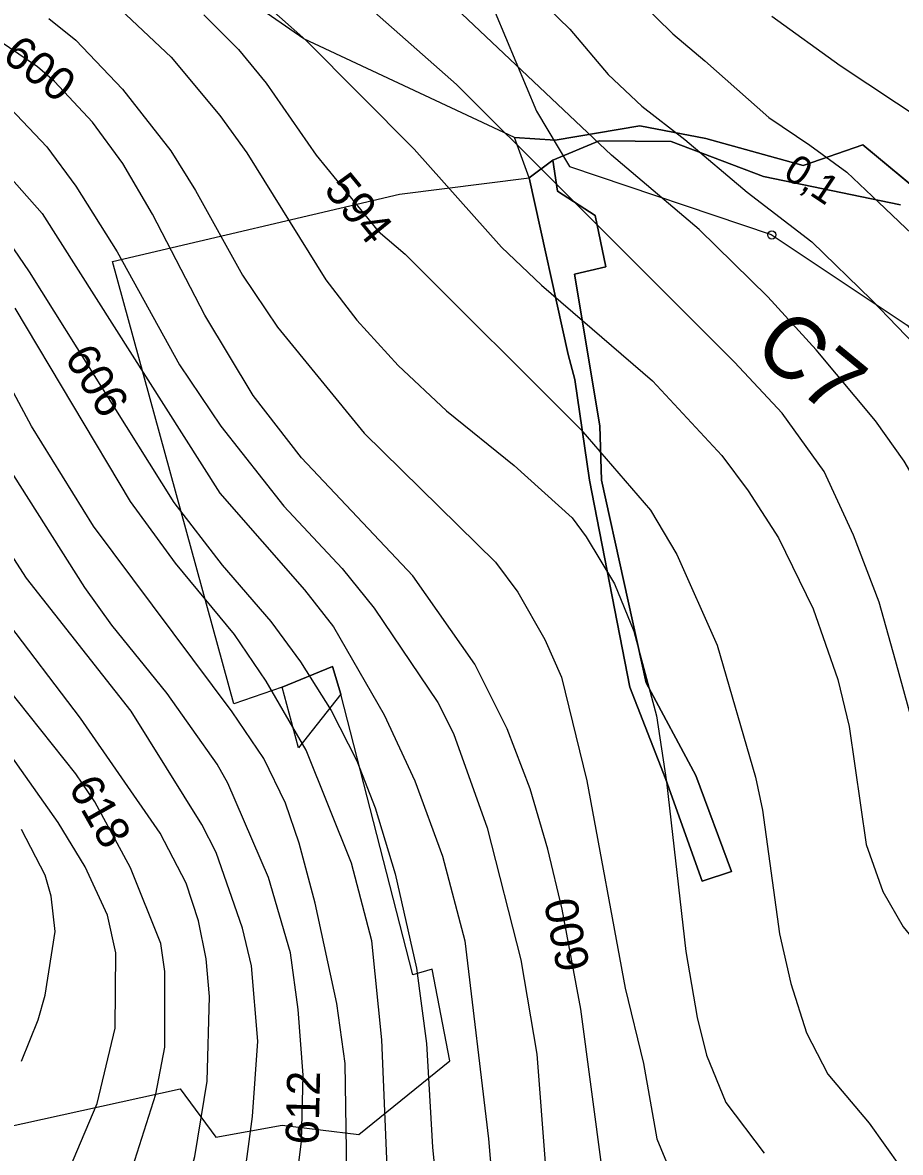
# Model space of a CAD drawing. Extents: x -709418 to -703832, y -1161719 to -1157826.
# Drawn here: x -706381.5 to -706168.5, y -1159407.5 to -1159133.3 of the extents above; entities that cross this region are included whole.
import ezdxf

# ---------------------------------------------------------------- set-up
doc = ezdxf.new("R2010")
doc.units = 0
for name, color, linetype in [('102_obvod PÚ', 7, 'Continuous'), ('103_hranice KÚ', 7, 'Continuous'), ('120_vrstevnice hlavní', 7, 'Continuous'), ('121_vrstevnice hlavní_popis', 7, 'Continuous'), ('122_vrstevnice základní', 7, 'Continuous'), ('201_orná půda_KN', 7, 'Continuous'), ('210_ostatní plocha_KN', 7, 'Continuous'), ('301_polní cesta_stav', 7, 'Continuous'), ('302_polní cesta_stav_popis', 7, 'Continuous'), ('Trasa-Hlavni  staniceni', 7, 'Continuous')]:
    doc.layers.add(name, color=color, linetype=linetype)

# ---------------------------------------------------------------- blocks, each defined once
blk = doc.blocks.new('_kolecko-HB')
blk.add_circle((0, 0), 0.5)

msp = doc.modelspace()

# ---------------------------------------------------------------- linework, layer by layer
at = {"layer": '102_obvod PÚ'}
msp.add_lwpolyline([(-706400.67, -1159404.71), (-706343.29, -1159392.1), (-706334.62, -1159403.85), (-706318.59, -1159400.94), (-706299.94, -1159403.23), (-706277.86, -1159385.32), (-706282.14, -1159363.07), (-706286.82, -1159364.44), (-706304.3, -1159296.31), (-706314.57, -1159309.31), (-706318.59, -1159294.62), (-706330.28, -1159298.67), (-706359.74, -1159191.3), (-706290.07, -1159174.9), (-706258.59, -1159170.97), (-706262.2, -1159161.19), (-706252.27, -1159161.78), (-706231.79, -1159158.33), (-706215.77, -1159161.38), (-706192.12, -1159167.94), (-706177.67, -1159162.96), (-706152.12, -1159184.17)], dxfattribs=at)
at = {"layer": '103_hranice KÚ'}
msp.add_lwpolyline([(-705680.34, -1159202.12), (-705732.21, -1159193.61), (-705919.14, -1159198.4), (-705927.86, -1159198.62), (-705930.01, -1159198.72), (-705981.99, -1159212.78), (-706044.43, -1159208.57), (-706080.07, -1159188.89), (-706110.25, -1159179.64), (-706116.44, -1159178.27), (-706133.13, -1159179.42), (-706152.12, -1159184.17), (-706177.67, -1159162.96), (-706192.12, -1159167.94), (-706215.77, -1159161.38), (-706231.79, -1159158.33), (-706252.27, -1159161.78), (-706262.2, -1159161.19), (-706313.3, -1159137.18), (-706346.78, -1159114.03)], dxfattribs=at)
at = {"layer": '120_vrstevnice hlavní'}
for points in [[(-706187.03, -1159242.28), (-706197.21, -1159228.05), (-706208.76, -1159215.69), (-706225.25, -1159199.21), (-706251.21, -1159173.3), (-706276.23, -1159148.27), (-706307.12, -1159120.96), (-706316.13, -1159114.52), (-706333.3, -1159103.94), (-706354.75, -1159093.36), (-706371.91, -1159086.63), (-706393.36, -1159080.06), (-706419.1, -1159074.19), (-706427.68, -1159073.05), (-706457.72, -1159071.05), (-706515.21, -1159069.76), (-706532.37, -1159071.19), (-706549.53, -1159073.91), (-706574.08, -1159081.34)], [(-706240.91, -1159411.7), (-706246.06, -1159372.8), (-706250.63, -1159348.49), (-706254.07, -1159333.91), (-706258.36, -1159319.32), (-706263.93, -1159304.73), (-706271.8, -1159289), (-706286.82, -1159267.55), (-706313.85, -1159238.94), (-706325.57, -1159223.78), (-706337.3, -1159204.33), (-706350.03, -1159179.74), (-706357.18, -1159167.44), (-706364.61, -1159157.43), (-706373.77, -1159147.56), (-706377.92, -1159143.98), (-706387.07, -1159137.83)], [(-706218.75, -1159642.87), (-706244.48, -1159614.07), (-706254.21, -1159599.91), (-706258.36, -1159590.19), (-706265.79, -1159565.87), (-706272.09, -1159551.29), (-706279.67, -1159536.7), (-706283.67, -1159526.97), (-706287.1, -1159512.39), (-706290.68, -1159492.94), (-706297.26, -1159473.49), (-706300.97, -1159458.9), (-706302.26, -1159449.17), (-706303.26, -1159385.96), (-706305.26, -1159371.37), (-706310.56, -1159347.06), (-706314.42, -1159332.47), (-706317.71, -1159322.75), (-706323, -1159311.88), (-706330.72, -1159300.58), (-706364.33, -1159255.53), (-706379.35, -1159231.22), (-706389.93, -1159211.77)], [(-706101.41, -1159410.68), (-706102.55, -1159401.11), (-706103.77, -1159395.25), (-706106.13, -1159389.26), (-706110.19, -1159381.89), (-706118.18, -1159372.8), (-706127.36, -1159365.41), (-706137.06, -1159356.82), (-706148.13, -1159345.86), (-706155.94, -1159335.06), (-706160.32, -1159324.62), (-706163.67, -1159310.25), (-706169.69, -1159288.16), (-706173.71, -1159273.97), (-706179.95, -1159257.71), (-706187.03, -1159242.28)], [(-706382.78, -1159455.18), (-706380.92, -1159441.45), (-706375.06, -1159423.15), (-706363.47, -1159395.69), (-706359.04, -1159377.38), (-706358.89, -1159359.07), (-706360.9, -1159349.92), (-706366.33, -1159338.2), (-706372.91, -1159327.47), (-706410.67, -1159273.98)]]:
    msp.add_lwpolyline(points, dxfattribs=at)
at = {"layer": '122_vrstevnice základní'}
for points in [[(-706569.16, -1159041.88), (-706555.83, -1159040.44), (-706524.93, -1159036.58), (-706495.76, -1159035.44), (-706480.31, -1159034.01), (-706461.44, -1159031.29), (-706449.42, -1159030.57), (-706430.55, -1159031), (-706399.65, -1159033.29), (-706380.78, -1159036.29), (-706358.47, -1159041.87), (-706335.58, -1159049.88), (-706321.28, -1159056.6), (-706304.84, -1159065.47), (-706287.39, -1159076.62), (-706271.94, -1159088.64), (-706223.75, -1159135.97), (-706216.02, -1159142.55), (-706200.43, -1159156.33), (-706190.54, -1159163.06)], [(-706570.73, -1159054.45), (-706528.08, -1159048.31), (-706474.88, -1159044.45), (-706445.7, -1159043.59), (-706426.83, -1159044.02), (-706411.38, -1159045.16), (-706383.92, -1159049.88), (-706370.19, -1159053.03), (-706357.89, -1159057.03), (-706342.02, -1159063.32), (-706323.29, -1159072.48), (-706311.99, -1159079.77), (-706296.11, -1159092.21), (-706259.93, -1159123.96), (-706248.78, -1159134.83), (-706239.48, -1159145.84), (-706231.26, -1159153.59), (-706220.87, -1159161.68)], [(-706058.66, -1159412.7), (-706059.63, -1159402.1), (-706063.27, -1159391.95), (-706070.04, -1159380.47), (-706079.9, -1159368.29), (-706091.85, -1159357.41), (-706104.28, -1159346.24), (-706116.53, -1159335.93), (-706129.11, -1159323.61), (-706135.4, -1159315.03), (-706141.32, -1159303.21), (-706146.21, -1159289.51), (-706157.1, -1159260.94), (-706161.15, -1159250.84), (-706167.59, -1159239.7), (-706174.55, -1159229.92), (-706188.97, -1159212.71), (-706200.7, -1159199.83), (-706217.36, -1159183.52), (-706238.64, -1159165.47), (-706283.67, -1159122.82)], [(-706325.57, -1159126.11), (-706312.85, -1159137.55), (-706286.53, -1159164.01), (-706265.36, -1159187.75), (-706255.64, -1159197.04), (-706228.68, -1159220.2), (-706211.88, -1159238.37), (-706205.44, -1159246.95), (-706198.15, -1159258.39), (-706189.71, -1159275.56), (-706183.7, -1159292.72), (-706180.99, -1159304.16), (-706176.84, -1159332.76), (-706172.83, -1159344.2), (-706167.83, -1159352.78), (-706163.4, -1159358.22), (-706137.22, -1159384.82), (-706131.5, -1159393.4), (-706126.64, -1159404.84), (-706124.64, -1159413.42)], [(-706357.75, -1159130.11), (-706345.45, -1159141.7), (-706333.72, -1159155.85), (-706327.15, -1159164.86), (-706307.98, -1159195.75), (-706300.4, -1159205.48), (-706290.39, -1159216.49), (-706278.66, -1159227.5), (-706262.22, -1159240.8), (-706248.2, -1159253.53), (-706244.77, -1159258.11), (-706237.91, -1159269.55), (-706233.19, -1159280.99), (-706227.75, -1159301.58), (-706225.32, -1159317.6), (-706220.6, -1159358.79), (-706217.88, -1159374.81), (-706215.6, -1159383.96), (-706210.88, -1159395.4), (-706201.58, -1159407.7)], [(-706375.2, -1159132.26), (-706368.62, -1159137.55), (-706357.32, -1159149.42), (-706345.6, -1159164.43), (-706339.59, -1159174.02), (-706328.15, -1159194.61), (-706319.71, -1159207.2), (-706298.69, -1159232.94), (-706266.79, -1159264.26), (-706261.36, -1159271.55), (-706254.78, -1159282.99), (-706250.78, -1159292.15), (-706244.63, -1159317.32), (-706235.33, -1159367.66), (-706230.9, -1159385.96), (-706227.61, -1159404.27), (-706221.03, -1159420.29)], [(-706337.59, -1159131.4), (-706329.15, -1159139.84), (-706322.43, -1159147.99), (-706310.27, -1159165.44), (-706295.25, -1159183.88), (-706288.68, -1159189.46), (-706246.06, -1159232.08), (-706229.18, -1159251.67), (-706222.75, -1159262.4), (-706213.02, -1159284.42), (-706203.72, -1159316.46), (-706202.01, -1159324.47), (-706197.86, -1159354.5), (-706195.14, -1159366.51), (-706191.28, -1159378.53), (-706186.14, -1159388.54), (-706176.12, -1159400.41), (-706168.54, -1159411.13)], [(-705942.27, -1159289.65), (-705949.06, -1159289.18), (-705954.71, -1159288.12), (-705964.81, -1159284.43), (-705975.03, -1159278.6), (-705988.86, -1159272.03), (-706006.3, -1159266.47), (-706021.69, -1159264.7), (-706042.23, -1159263.92), (-706057.28, -1159259.73), (-706069.56, -1159250.6), (-706078.89, -1159239.97), (-706091.82, -1159223.13), (-706108.76, -1159202.04), (-706126.31, -1159185.34), (-706138.07, -1159175.19), (-706151.03, -1159165.36), (-706162.8, -1159157.26), (-706183.11, -1159143.81), (-706199.72, -1159131.83)], [(-706384.49, -1159154.14), (-706375.63, -1159163.43), (-706368.62, -1159173.02), (-706358.61, -1159188.89), (-706343.45, -1159216.35), (-706333.44, -1159231.22), (-706318.14, -1159250.67), (-706303.98, -1159265.83), (-706296.26, -1159275.41), (-706280.81, -1159298.3), (-706276.95, -1159305.87), (-706268.8, -1159328.76), (-706260.65, -1159360.79), (-706256.78, -1159383.67), (-706254.64, -1159411.13)], [(-706220.87, -1159161.68), (-706205.72, -1159174.41), (-706190.04, -1159186.46), (-706175.58, -1159200.55), (-706163.06, -1159213.51), (-706153.55, -1159226.9), (-706143.44, -1159247.12), (-706133.12, -1159268.89), (-706124.32, -1159286.89), (-706116.17, -1159299.58), (-706106.65, -1159310.57), (-706095.26, -1159319.3), (-706081.45, -1159327.41), (-706067.8, -1159333.97), (-706051.12, -1159339.75), (-706040.88, -1159343.22), (-706022.78, -1159347.93), (-706004.04, -1159356.57)], [(-706190.54, -1159163.06), (-706181.51, -1159169.6), (-706173.84, -1159176.83), (-706167.2, -1159183.19), (-706156.64, -1159193.17), (-706144.17, -1159206.16), (-706131.76, -1159222.47), (-706115.94, -1159245.06), (-706103.87, -1159262.23), (-706092.8, -1159277.44), (-706082.59, -1159287.07), (-706068.08, -1159293.81), (-706051.66, -1159295.26), (-706036.26, -1159294.48), (-706018.99, -1159292.12), (-706007.7, -1159292.18), (-705996.25, -1159294.8)], [(-706386.64, -1159168.44), (-706376.77, -1159179.59), (-706333.72, -1159247.53), (-706313.13, -1159270.98), (-706306.12, -1159279.99), (-706293.82, -1159301.3), (-706286.39, -1159317.32), (-706279.67, -1159335.62), (-706274.23, -1159356.22), (-706268.51, -1159404.27), (-706266.51, -1159427.15), (-706263.65, -1159440.88), (-706259.07, -1159452.32), (-706251.49, -1159475.2), (-706247.63, -1159491.22), (-706243.34, -1159514.1), (-706239.62, -1159527.83), (-706228.04, -1159553), (-706223.18, -1159560.44), (-706215.45, -1159570.16), (-706207.59, -1159578.46), (-706196.58, -1159588.61), (-706173.84, -1159607.06), (-706146.81, -1159626.23)], [(-706386.21, -1159184.6), (-706379.92, -1159193.75), (-706344.88, -1159249.81), (-706333.15, -1159264.97), (-706321.28, -1159278.7), (-706314.13, -1159288.43), (-706306.7, -1159300.3), (-706300.4, -1159312.45), (-706295.97, -1159323.89), (-706291.11, -1159339.91), (-706285.96, -1159362.79), (-706283.53, -1159381.1), (-706282.1, -1159406.27), (-706279.38, -1159433.73), (-706272.23, -1159458.9), (-706263.93, -1159495.51), (-706257.93, -1159518.39), (-706250.78, -1159538.99), (-706240.48, -1159561.87), (-706235.05, -1159571.02), (-706226.46, -1159583.04), (-706218.89, -1159591.76), (-706204.87, -1159606.06), (-706189.71, -1159620.22)], [(-706183.69, -1159647.16), (-706216.02, -1159613.93), (-706234.04, -1159593.76), (-706238.05, -1159588.18), (-706247.77, -1159571.02), (-706262.79, -1159538.41), (-706267.65, -1159524.69), (-706276.66, -1159490.36), (-706284.39, -1159469.77), (-706288.53, -1159454.32), (-706292.25, -1159430.3), (-706294.4, -1159380.24), (-706296.83, -1159356.22), (-706301.69, -1159337.34), (-706312.7, -1159309.88), (-706322.43, -1159293.15), (-706330.15, -1159281.85), (-706344.45, -1159264.54), (-706355.32, -1159249.53), (-706383.35, -1159202.62)], [(-706317.85, -1159436.88), (-706313.85, -1159404.84), (-706313.42, -1159388.82), (-706314.7, -1159372.81), (-706316.56, -1159359.07), (-706321.85, -1159340.77), (-706331.72, -1159317.89), (-706334.3, -1159313.31), (-706346.45, -1159296.15), (-706359.9, -1159279.56), (-706366.47, -1159270.41), (-706397.37, -1159221.78)], [(-706276.95, -1159622.22), (-706280.09, -1159613.07), (-706286.24, -1159581.03), (-706289.82, -1159569.59), (-706293.54, -1159562.01), (-706298.69, -1159554.72), (-706309.27, -1159542.99), (-706315.13, -1159533.84), (-706319.14, -1159524.69), (-706321.43, -1159515.53), (-706324.29, -1159490.36), (-706330.01, -1159467.48), (-706331.72, -1159456.04), (-706332.01, -1159449.17), (-706331.29, -1159440.02), (-706325.72, -1159398.83), (-706324.43, -1159380.53), (-706326, -1159362.22), (-706328.15, -1159353.07), (-706334.58, -1159334.76), (-706338.02, -1159327.9), (-706355.18, -1159300.44), (-706380.63, -1159268.12), (-706405.09, -1159230.22)], [(-706286.27, -1159634.61), (-706294.25, -1159592.76), (-706297.97, -1159581.32), (-706304.41, -1159569.16), (-706307.98, -1159564.3), (-706325.57, -1159545.85), (-706332.15, -1159534.41), (-706336.01, -1159525.26), (-706338.02, -1159518.39), (-706346.88, -1159477.21), (-706349.46, -1159461.19), (-706349.31, -1159447.46), (-706347.88, -1159438.31), (-706339.73, -1159408.56), (-706336.73, -1159390.25), (-706336.16, -1159369.66), (-706337.01, -1159360.51), (-706338.87, -1159351.35), (-706341.88, -1159342.2), (-706348.17, -1159330.04), (-706367.48, -1159302.16), (-706386.21, -1159277.56)], [(-706298.24, -1159633.15), (-706303.84, -1159598.19), (-706306.55, -1159589.04), (-706310.41, -1159579.89), (-706316.56, -1159570.16), (-706336.44, -1159549), (-706344.17, -1159537.56), (-706347.88, -1159530.69), (-706353.17, -1159516.96), (-706362.9, -1159487.22), (-706365.33, -1159478.06), (-706367.19, -1159459.76), (-706366.33, -1159448.32), (-706364.76, -1159439.16), (-706361.47, -1159427.72), (-706354.32, -1159409.42), (-706349.17, -1159393.4), (-706347.03, -1159381.96), (-706347.03, -1159363.65), (-706348.03, -1159356.79), (-706355.32, -1159338.48), (-706364.04, -1159322.46), (-706368.62, -1159315.6), (-706388.5, -1159290.72)], [(-706381.78, -1159385.39), (-706377.77, -1159375.38), (-706376.06, -1159369.37), (-706373.62, -1159353.93), (-706374.63, -1159345.35), (-706376.06, -1159340.2), (-706381.78, -1159329.19)]]:
    msp.add_lwpolyline(points, dxfattribs=at)
at = {"layer": '201_orná půda_KN'}
msp.add_lwpolyline([(-706400.67, -1159404.71), (-706343.29, -1159392.1), (-706334.62, -1159403.85), (-706318.59, -1159400.94), (-706299.94, -1159403.23), (-706277.86, -1159385.32), (-706282.14, -1159363.07), (-706286.82, -1159364.44), (-706304.3, -1159296.31), (-706306.35, -1159289.59), (-706318.59, -1159294.62), (-706330.28, -1159298.67), (-706359.74, -1159191.3), (-706290.07, -1159174.9), (-706258.59, -1159170.97), (-706249.13, -1159213.86), (-706247.56, -1159219.92), (-706244, -1159244.33), (-706234.22, -1159294.64), (-706225.44, -1159317.04), (-706216.67, -1159341.66), (-706209.53, -1159339.31), (-706218.16, -1159316.04), (-706230.22, -1159293.57), (-706241.07, -1159244.33), (-706241.43, -1159231.13), (-706247.64, -1159194.38), (-706240, -1159192.59), (-706242.64, -1159180.1), (-706251.7, -1159174.18), (-706252.91, -1159166.71), (-706241.59, -1159161.94), (-706224.14, -1159162.12), (-706201.77, -1159170.65), (-706168.52, -1159177.53)], dxfattribs=at)
at = {"layer": '210_ostatní plocha_KN'}
for p, q in [((-706252.27, -1159161.78), (-706231.79, -1159158.33)), ((-706231.79, -1159158.33), (-706215.77, -1159161.38)), ((-706262.2, -1159161.19), (-706252.27, -1159161.78)), ((-706258.59, -1159170.97), (-706262.2, -1159161.19)), ((-706241.59, -1159161.94), (-706252.91, -1159166.71)), ((-706224.14, -1159162.12), (-706241.59, -1159161.94)), ((-706201.77, -1159170.65), (-706224.14, -1159162.12)), ((-706215.77, -1159161.38), (-706192.12, -1159167.94)), ((-706192.12, -1159167.94), (-706177.67, -1159162.96)), ((-706177.67, -1159162.96), (-706152.12, -1159184.17)), ((-706252.91, -1159166.71), (-706258.59, -1159170.97)), ((-706258.59, -1159170.97), (-706252.91, -1159166.71)), ((-706252.91, -1159166.71), (-706251.7, -1159174.18)), ((-706249.13, -1159213.86), (-706258.59, -1159170.97)), ((-706168.52, -1159177.53), (-706201.77, -1159170.65)), ((-706251.7, -1159174.18), (-706242.64, -1159180.1)), ((-706242.64, -1159180.1), (-706240, -1159192.59)), ((-706240, -1159192.59), (-706247.64, -1159194.38)), ((-706247.64, -1159194.38), (-706241.43, -1159231.13)), ((-706247.56, -1159219.92), (-706249.13, -1159213.86)), ((-706244, -1159244.33), (-706247.56, -1159219.92)), ((-706241.43, -1159231.13), (-706241.07, -1159244.33)), ((-706234.22, -1159294.64), (-706244, -1159244.33)), ((-706241.07, -1159244.33), (-706230.22, -1159293.57)), ((-706318.59, -1159294.62), (-706306.35, -1159289.59)), ((-706306.35, -1159289.59), (-706304.3, -1159296.31)), ((-706314.57, -1159309.31), (-706318.59, -1159294.62)), ((-706225.44, -1159317.04), (-706234.22, -1159294.64)), ((-706230.22, -1159293.57), (-706218.16, -1159316.04)), ((-706304.3, -1159296.31), (-706314.57, -1159309.31)), ((-706218.16, -1159316.04), (-706209.53, -1159339.31)), ((-706216.67, -1159341.66), (-706225.44, -1159317.04)), ((-706209.53, -1159339.31), (-706216.67, -1159341.66))]:
    msp.add_line(p, q, dxfattribs=at)
at = {"layer": '301_polní cesta_stav'}
msp.add_lwpolyline([(-706269.35, -1159124.78), (-706256.85, -1159154.75), (-706248.86, -1159168.24), (-706199.88, -1159184.72), (-706166.89, -1159206.7), (-706140.4, -1159238.16), (-706121.41, -1159278.62), (-706104.29, -1159343.38), (-706097.29, -1159382.34), (-706097.29, -1159410.81), (-706105.29, -1159430.79), (-706112.79, -1159441.28), (-706117.28, -1159447.77), (-706119.78, -1159454.26), (-706121.78, -1159459.76), (-706121.78, -1159466.75), (-706121.28, -1159473.24), (-706114.28, -1159480.24), (-706076.8, -1159514.2), (-706063.81, -1159528.68), (-706063.17, -1159532.55), (-706066.57, -1159544.25), (-706097.9, -1159583.49), (-706181.06, -1159679.06)], dxfattribs=at)

# ---------------------------------------------------------------- block references
at = {"layer": 'Trasa-Hlavni  staniceni', "xscale": 1.9999999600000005, "yscale": 1.9999999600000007, "rotation": -33.67352679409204}
msp.add_blockref('_kolecko-HB', (-706199.73, -1159184.82), dxfattribs=at)

# ---------------------------------------------------------------- texts
at = {"layer": '121_vrstevnice hlavní_popis'}
for s, rotation, p in [('600', 322.0633, (-706386.84, -1159142.03)), ('594', 309.2926, (-706308.68, -1159173.92)), ('606', 301.8811, (-706371.56, -1159214.62)), ('618', 299.6078, (-706370.58, -1159318.91)), ('600', 100.9296, (-706243.83, -1159362.72)), ('612', 88.5748, (-706309.76, -1159405.71))]:
    msp.add_text(s, height=8, rotation=rotation, dxfattribs=at).set_placement(p)
at = {"layer": '302_polní cesta_stav_popis'}
msp.add_text('C7', height=15, rotation=320.5099, dxfattribs=at).set_placement((-706204.84, -1159213.22))
at = {"layer": 'Trasa-Hlavni  staniceni'}
msp.add_text('0,1', height=7, rotation=326.3265, dxfattribs=at).set_placement((-706197.32, -1159170.58))

doc.saveas('drawing.dxf')
